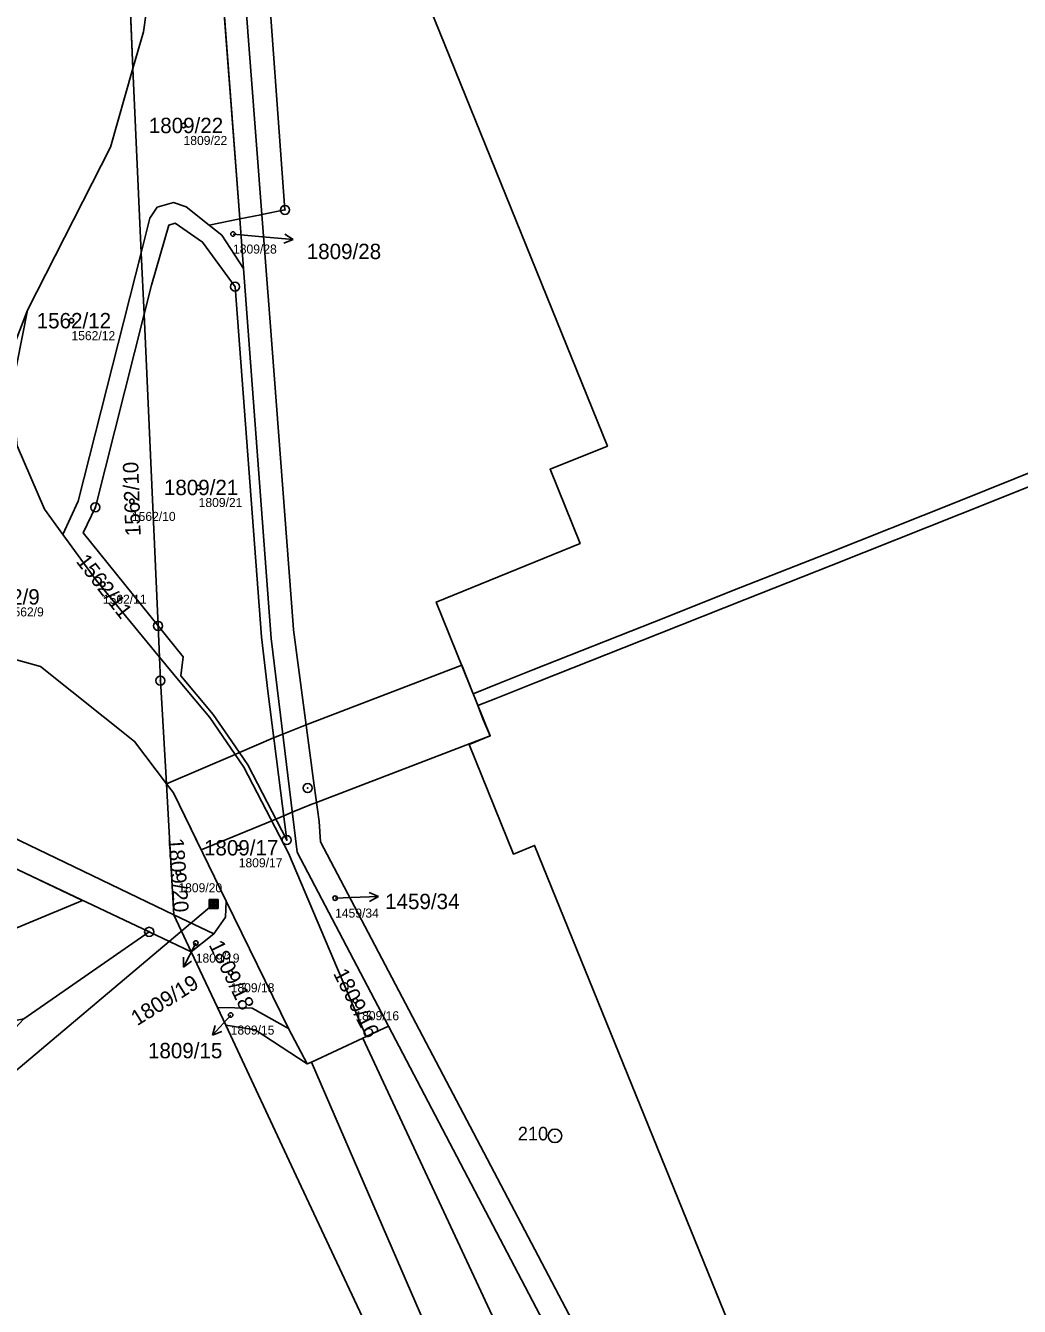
# Model space of a CAD drawing. Extents: x -653098 to -649479, y -997642 to -992666.
# Drawn here: x -650591.8 to -650481.9, y -996003.1 to -995861.6 of the extents above; entities that cross this region are included whole.
import ezdxf

# ---------------------------------------------------------------- set-up
doc = ezdxf.new("R2010")
doc.units = 0
for name, color, linetype in [('Definiční body', 7, 'Continuous'), ('Hranice parcel', 7, 'Continuous'), ('Parcelní čísla', 7, 'Continuous'), ('Polygon budovy', 7, 'Continuous'), ('Polygon parcely', 7, 'Continuous'), ('Pop  PČ popisy', 7, 'Continuous'), ('Poz předměty', 7, 'Continuous'), ('Vnitřní kresba', 7, 'Continuous'), ('Věcná břemena k části', 7, 'Continuous'), ('Značky bodu BP', 7, 'Continuous')]:
    doc.layers.add(name, color=color, linetype=linetype)

msp = doc.modelspace()

# ---------------------------------------------------------------- linework, layer by layer
at = {"layer": 'Definiční body'}
for centre in [(-650574.31, -995872.64), (-650568.84, -995884.64), (-650586.7, -995894.21), (-650572.64, -995912.64), (-650580.02, -995914.18), (-650583.23, -995923.33), (-650568.21, -995952.45), (-650574.88, -995955.21), (-650557.56, -995958.01), (-650572.96, -995962.98), (-650569.1, -995966.26), (-650555.32, -995969.35), (-650569.1, -995970.93)]:
    msp.add_circle(centre, 0.25, dxfattribs=at)
at = {"layer": 'Hranice parcel'}
for p, q in [((-650579.91, -995866.35), (-650580.62, -995849.14)), ((-650570.56, -995850.35), (-650568.1, -995882.97)), ((-650578.99, -995886.7), (-650579.91, -995866.35)), ((-650571.49, -995883.65), (-650568.1, -995882.97)), ((-650567.69, -995888.43), (-650568.1, -995882.97)), ((-650578.68, -995893.49), (-650578.99, -995886.7)), ((-650577.12, -995927.93), (-650578.68, -995893.49)), ((-650576.97, -995931.38), (-650577.12, -995927.93)), ((-650569.59, -995958.36), (-650562.72, -995972.4)), ((-650573.45, -995963.94), (-650575.37, -995959.87)), ((-650575.37, -995959.87), (-650570.95, -995961.95)), ((-650578.11, -995961.74), (-650591.97, -995971.36)), ((-650573.45, -995963.94), (-650578.11, -995961.74)), ((-650573.45, -995963.94), (-650570.95, -995961.95)), ((-650570.56, -995970.09), (-650573.45, -995963.94)), ((-650569.64, -995972.06), (-650570.56, -995970.09)), ((-650562.72, -995972.4), (-650560.63, -995976.34)), ((-650551.67, -995972.15), (-650554.13, -995973.3))]:
    msp.add_line(p, q, dxfattribs=at)
for points in [[(-650567.46, -995822.1), (-650563.1, -995881.97), (-650565.65, -995882.48)], [(-650483.68, -996101.64), (-650486.8, -996103.02), (-650490.85, -996093.04), (-650487.15, -996091.51), (-650490.26, -996083.95), (-650490.71, -996082.84), (-650491.38, -996083.19), (-650503.44, -996053.58), (-650495.49, -996050.49), (-650504.73, -996028.19), (-650507.25, -996029.22), (-650509.14, -996024.58), (-650506.57, -996023.42), (-650535.51, -995952.19), (-650537.85, -995953.14), (-650542.75, -995941.04), (-650540.42, -995940.1), (-650546.38, -995925.3), (-650530.48, -995918.82), (-650533.79, -995910.62), (-650527.46, -995908.06), (-650551.58, -995848.53)], [(-650579.91, -995866.35), (-650578.74, -995862.28), (-650577.04, -995850.17)], [(-650591.56, -995893.05), (-650582.39, -995875.04), (-650579.91, -995866.35)], [(-650578.99, -995886.7), (-650578.02, -995882.89), (-650577.24, -995881.68), (-650575.41, -995881.17), (-650574.03, -995881.65), (-650571.49, -995883.65)], [(-650577.12, -995927.93), (-650574.37, -995931.35), (-650574.61, -995933.46), (-650571.04, -995937.72), (-650569.05, -995940.61), (-650567.2, -995943.3), (-650562.9, -995951.6), (-650565.01, -995935.14), (-650565.7, -995929.13), (-650568.61, -995890.46), (-650572.2, -995885.52), (-650575.25, -995883.45), (-650575.92, -995883.65), (-650577.87, -995890.29), (-650578.68, -995893.49)], [(-650565.65, -995882.48), (-650565.75, -995882.5), (-650568.1, -995882.97)], [(-650559.33, -995949.54), (-650559.86, -995945.56), (-650562.15, -995928.37), (-650562.19, -995927.82), (-650564.74, -995894.37), (-650565.65, -995882.48)], [(-650567.69, -995888.43), (-650570.07, -995884.77), (-650571.49, -995883.65)], [(-650587.67, -995917.82), (-650585.95, -995914.15), (-650578.99, -995886.7)], [(-650551.67, -995972.15), (-650561.77, -995952.92), (-650564.63, -995929.31), (-650567.69, -995888.43)], [(-650613.74, -995939.56), (-650605.93, -995926.03), (-650597.84, -995909.42), (-650591.56, -995893.05)], [(-650587.67, -995917.82), (-650589.69, -995915.05), (-650592.7, -995908.04), (-650593.34, -995902.01), (-650591.56, -995893.05)], [(-650577.12, -995927.93), (-650585.39, -995917.66), (-650584.06, -995914.83), (-650578.68, -995893.49)], [(-650576.97, -995931.38), (-650583.96, -995922.89), (-650587.67, -995917.82)], [(-650576.2, -995945.38), (-650579.72, -995940.69), (-650590.11, -995932.41), (-650596.4, -995930.69), (-650602.05, -995931.13), (-650609.53, -995934.44), (-650613.74, -995939.56)], [(-650576.2, -995945.38), (-650576.87, -995933.98), (-650576.97, -995931.38)], [(-650576.97, -995931.38), (-650574.69, -995934.14), (-650571.42, -995938.04), (-650567.63, -995943.55), (-650562.72, -995953.05), (-650554.13, -995973.3)], [(-650575.37, -995959.87), (-650608.41, -995944), (-650610.43, -995943.86), (-650611.96, -995945.87), (-650628.76, -995975.13), (-650648.35, -996007.09), (-650662.99, -996034.56), (-650671.68, -996054.53), (-650676.6, -996068.37), (-650679.44, -996078.12), (-650683.79, -996097.9), (-650686.06, -996119.41), (-650686.27, -996132.3), (-650684.64, -996153.85), (-650680.81, -996173.83), (-650676.67, -996188.65), (-650668.33, -996210.53), (-650657.86, -996232.42), (-650644.24, -996256.86), (-650595.14, -996338.86), (-650574.61, -996373.71), (-650564.87, -996393.33), (-650559.65, -996405.6)], [(-650575.37, -995959.87), (-650575.56, -995956.68), (-650576.2, -995945.38)], [(-650576.2, -995945.38), (-650575.43, -995946.39), (-650569.59, -995958.36)], [(-650578.11, -995961.74), (-650609.82, -995946.76), (-650623.71, -995970.96), (-650628.6, -995978.79)], [(-650530.58, -996006.14), (-650559.17, -995951.79), (-650559.33, -995949.54)], [(-650570.95, -995961.95), (-650569.66, -995960.11), (-650569.59, -995958.36)], [(-650570.56, -995970.09), (-650566.73, -995970.18), (-650562.72, -995972.4)], [(-650560.63, -995976.34), (-650566.4, -995972.57), (-650569.64, -995972.06)], [(-650550.61, -996012.64), (-650561.85, -995988.7), (-650569.64, -995972.06)], [(-650526.6, -996026.12), (-650532.16, -996009.34), (-650551.67, -995972.15)], [(-650554.13, -995973.3), (-650554.48, -995973.47), (-650560.17, -995976.13), (-650560.63, -995976.34)]]:
    msp.add_lwpolyline(points, dxfattribs=at)
at = {"layer": 'Polygon budovy'}
msp.add_lwpolyline([(-650551.58, -995848.53), (-650527.46, -995908.06), (-650533.79, -995910.62), (-650530.48, -995918.82), (-650546.38, -995925.3), (-650540.42, -995940.1), (-650542.75, -995941.04), (-650537.85, -995953.14), (-650535.51, -995952.19), (-650506.57, -996023.42), (-650509.14, -996024.58), (-650507.25, -996029.22), (-650504.73, -996028.19), (-650495.49, -996050.49), (-650503.44, -996053.58), (-650491.38, -996083.19), (-650490.71, -996082.84), (-650490.26, -996083.95), (-650487.15, -996091.51), (-650483.19, -996101.44), (-650483.68, -996101.64), (-650469.99, -996135.47)], dxfattribs=at)
at = {"layer": 'Polygon parcely'}
for points in [[(-650575.7, -995708.8), (-650580.13, -995710.2), (-650581.45, -995682.69), (-650582.53, -995660.22), (-650583.18, -995647.4), (-650584.19, -995627.71), (-650586.55, -995610.15), (-650588.15, -995593.87), (-650589.2, -995583.21), (-650591.63, -995584.64), (-650589.5, -995601.73), (-650586.65, -995627.98), (-650585.22, -995660.47), (-650582.82, -995710.58), (-650580.58, -995720.11), (-650576.95, -995766.15), (-650576.16, -995776.02), (-650570.56, -995850.35), (-650568.1, -995882.97), (-650565.75, -995882.5), (-650565.65, -995882.48), (-650563.1, -995881.97), (-650567.46, -995822.1), (-650574.69, -995722.68)], [(-650578.03, -995835.54), (-650577.27, -995805.8), (-650577.69, -995784.09), (-650578.12, -995776.28), (-650578.68, -995766.26), (-650579.69, -995766.33), (-650584.99, -995766.68), (-650586.44, -995766.78), (-650585.77, -995777.3), (-650584.67, -995792.68), (-650580.62, -995849.14), (-650579.91, -995866.35), (-650578.74, -995862.28), (-650577.04, -995850.17), (-650578.53, -995841.16)], [(-650582.39, -995875.04), (-650579.91, -995866.35), (-650580.62, -995849.14), (-650592.96, -995857.21), (-650597.71, -995875.16), (-650603.41, -995891.2), (-650609.05, -995904.27), (-650617.29, -995921.46), (-650625.49, -995936.78), (-650637.8, -995952.77), (-650649.7, -995974.3), (-650651.11, -995980.26), (-650651.68, -995983.52), (-650651.5, -995983.53), (-650644.58, -995992.04), (-650632.8, -995972.81), (-650613.74, -995939.56), (-650605.93, -995926.03), (-650597.84, -995909.42), (-650591.56, -995893.05)], [(-650579.91, -995866.35), (-650578.99, -995886.7), (-650578.02, -995882.89), (-650577.24, -995881.68), (-650575.41, -995881.17), (-650574.03, -995881.65), (-650571.49, -995883.65), (-650568.1, -995882.97), (-650570.56, -995850.35), (-650573.85, -995850.6), (-650577.04, -995850.17), (-650578.74, -995862.28)], [(-650587.67, -995917.82), (-650585.95, -995914.15), (-650578.99, -995886.7), (-650579.91, -995866.35), (-650582.39, -995875.04), (-650591.56, -995893.05), (-650593.34, -995902.01), (-650592.7, -995908.04), (-650589.69, -995915.05)], [(-650564.63, -995929.31), (-650567.69, -995888.43), (-650570.07, -995884.77), (-650571.49, -995883.65), (-650574.03, -995881.65), (-650575.41, -995881.17), (-650577.24, -995881.68), (-650578.02, -995882.89), (-650578.99, -995886.7), (-650578.68, -995893.49), (-650577.87, -995890.29), (-650575.92, -995883.65), (-650575.25, -995883.45), (-650572.2, -995885.52), (-650568.61, -995890.46), (-650565.7, -995929.13), (-650565.01, -995935.14), (-650562.9, -995951.6), (-650567.2, -995943.3), (-650569.05, -995940.61), (-650571.04, -995937.72), (-650574.61, -995933.46), (-650574.37, -995931.35), (-650577.12, -995927.93), (-650576.97, -995931.38), (-650574.69, -995934.14), (-650571.42, -995938.04), (-650567.63, -995943.55), (-650562.72, -995953.05), (-650554.13, -995973.3), (-650551.67, -995972.15), (-650561.77, -995952.92)], [(-650574.61, -995933.46), (-650571.04, -995937.72), (-650569.05, -995940.61), (-650567.2, -995943.3), (-650562.9, -995951.6), (-650565.01, -995935.14), (-650565.7, -995929.13), (-650568.61, -995890.46), (-650572.2, -995885.52), (-650575.25, -995883.45), (-650575.92, -995883.65), (-650577.87, -995890.29), (-650578.68, -995893.49), (-650577.12, -995927.93), (-650574.37, -995931.35)], [(-650568.1, -995882.97), (-650571.49, -995883.65), (-650570.07, -995884.77), (-650567.69, -995888.43)], [(-650562.15, -995928.37), (-650562.19, -995927.82), (-650564.74, -995894.37), (-650565.65, -995882.48), (-650565.75, -995882.5), (-650568.1, -995882.97), (-650567.69, -995888.43), (-650564.63, -995929.31), (-650561.77, -995952.92), (-650551.67, -995972.15), (-650532.16, -996009.34), (-650526.6, -996026.12), (-650519.24, -996023.01), (-650521.6, -996015.93), (-650530.58, -996006.14), (-650559.17, -995951.79), (-650559.33, -995949.54), (-650559.86, -995945.56)], [(-650585.39, -995917.66), (-650584.06, -995914.83), (-650578.68, -995893.49), (-650578.99, -995886.7), (-650585.95, -995914.15), (-650587.67, -995917.82), (-650583.96, -995922.89), (-650576.97, -995931.38), (-650577.12, -995927.93)], [(-650576.87, -995933.98), (-650576.97, -995931.38), (-650583.96, -995922.89), (-650587.67, -995917.82), (-650589.69, -995915.05), (-650592.7, -995908.04), (-650593.34, -995902.01), (-650591.56, -995893.05), (-650597.84, -995909.42), (-650605.93, -995926.03), (-650613.74, -995939.56), (-650609.53, -995934.44), (-650602.05, -995931.13), (-650596.4, -995930.69), (-650590.11, -995932.41), (-650579.72, -995940.69), (-650576.2, -995945.38)], [(-650578.68, -995893.49), (-650584.06, -995914.83), (-650585.39, -995917.66), (-650577.12, -995927.93)], [(-650575.43, -995946.39), (-650569.59, -995958.36), (-650562.72, -995972.4), (-650560.63, -995976.34), (-650560.17, -995976.13), (-650554.48, -995973.47), (-650554.13, -995973.3), (-650562.72, -995953.05), (-650567.63, -995943.55), (-650571.42, -995938.04), (-650574.69, -995934.14), (-650576.97, -995931.38), (-650576.87, -995933.98), (-650576.2, -995945.38)], [(-650569.66, -995960.11), (-650569.59, -995958.36), (-650575.43, -995946.39), (-650576.2, -995945.38), (-650575.56, -995956.68), (-650575.37, -995959.87), (-650570.95, -995961.95)], [(-650623.71, -995970.96), (-650628.6, -995978.79), (-650591.97, -995971.36), (-650578.11, -995961.74), (-650609.82, -995946.76)], [(-650570.56, -995970.09), (-650566.73, -995970.18), (-650562.72, -995972.4), (-650569.59, -995958.36), (-650569.66, -995960.11), (-650570.95, -995961.95), (-650573.45, -995963.94)], [(-650573.45, -995963.94), (-650570.95, -995961.95), (-650575.37, -995959.87)], [(-650569.64, -995972.06), (-650566.4, -995972.57), (-650560.63, -995976.34), (-650562.72, -995972.4), (-650566.73, -995970.18), (-650570.56, -995970.09)]]:
    msp.add_lwpolyline(points, close=True, dxfattribs=at)
for points in [[(-650567.46, -995822.1), (-650563.1, -995881.97), (-650565.65, -995882.48), (-650564.74, -995894.37), (-650562.19, -995927.82), (-650562.15, -995928.37), (-650559.86, -995945.56), (-650559.33, -995949.54), (-650559.17, -995951.79), (-650530.58, -996006.14), (-650521.6, -996015.93), (-650519.24, -996023.01), (-650526.6, -996026.12), (-650521.42, -996041.77), (-650516.01, -996051.54), (-650502.13, -996088.25), (-650487.89, -996125.93), (-650485.21, -996134.21), (-650478.6, -996154.59)], [(-650551.58, -995848.53), (-650527.46, -995908.06), (-650533.79, -995910.62), (-650530.48, -995918.82), (-650546.38, -995925.3), (-650540.42, -995940.1), (-650542.75, -995941.04), (-650537.85, -995953.14), (-650535.51, -995952.19), (-650506.57, -996023.42), (-650509.14, -996024.58), (-650507.25, -996029.22), (-650504.73, -996028.19), (-650495.49, -996050.49), (-650503.44, -996053.58), (-650491.38, -996083.19), (-650490.71, -996082.84), (-650490.26, -996083.95), (-650487.15, -996091.51), (-650490.85, -996093.04), (-650486.8, -996103.02), (-650483.68, -996101.64), (-650469.99, -996135.47)], [(-650469.99, -996135.47), (-650483.68, -996101.64), (-650486.8, -996103.02), (-650490.85, -996093.04), (-650487.15, -996091.51), (-650490.26, -996083.95), (-650490.71, -996082.84), (-650491.38, -996083.19), (-650503.44, -996053.58), (-650495.49, -996050.49), (-650504.73, -996028.19), (-650507.25, -996029.22), (-650509.14, -996024.58), (-650506.57, -996023.42), (-650535.51, -995952.19), (-650537.85, -995953.14), (-650542.75, -995941.04), (-650540.42, -995940.1), (-650546.38, -995925.3), (-650530.48, -995918.82), (-650533.79, -995910.62), (-650527.46, -995908.06), (-650551.58, -995848.53)], [(-650608.41, -995944), (-650575.37, -995959.87), (-650575.56, -995956.68), (-650576.2, -995945.38), (-650579.72, -995940.69), (-650590.11, -995932.41), (-650596.4, -995930.69)], [(-650609.82, -995946.76), (-650578.11, -995961.74), (-650573.45, -995963.94), (-650575.37, -995959.87), (-650608.41, -995944)], [(-650518.45, -996096.89), (-650542.34, -996030.24), (-650545.5, -996023.51), (-650554.17, -996027.12), (-650558.76, -996016.05), (-650550.61, -996012.64), (-650561.85, -995988.7), (-650569.64, -995972.06), (-650570.56, -995970.09), (-650573.45, -995963.94), (-650578.11, -995961.74), (-650591.97, -995971.36), (-650613.32, -995994.3), (-650628.63, -996012.28), (-650646.03, -996031.62), (-650642.68, -996034.99), (-650647.53, -996039), (-650651.34, -996036.56), (-650666.88, -996050.67), (-650651.26, -996076.29), (-650644.52, -996087)], [(-650503.9, -996089.19), (-650521.42, -996041.77), (-650526.6, -996026.12), (-650532.16, -996009.34), (-650551.67, -995972.15), (-650554.13, -995973.3), (-650554.48, -995973.47), (-650560.17, -995976.13), (-650560.63, -995976.34), (-650566.4, -995972.57), (-650569.64, -995972.06), (-650561.85, -995988.7), (-650550.61, -996012.64), (-650549.98, -996012.38), (-650548.27, -996016.48), (-650547.31, -996016.08), (-650546.4, -996018.28), (-650547.35, -996018.67), (-650545.37, -996023.45), (-650545.5, -996023.51), (-650542.34, -996030.24), (-650518.45, -996096.89)]]:
    msp.add_lwpolyline(points, dxfattribs=at)
at = {"layer": 'Pop  PČ popisy'}
for p, q in [((-650568.84, -995884.64), (-650565.17, -995884.97)), ((-650562.18, -995885.23), (-650563.13, -995884.65)), ((-650565.17, -995884.97), (-650562.18, -995885.23)), ((-650562.18, -995885.23), (-650563.22, -995885.64)), ((-650557.56, -995958.01), (-650555.78, -995957.95)), ((-650555.78, -995957.95), (-650552.78, -995957.84)), ((-650552.78, -995957.84), (-650553.8, -995957.38)), ((-650552.78, -995957.84), (-650553.76, -995958.38)), ((-650572.96, -995962.98), (-650574.32, -995965.65)), ((-650574.32, -995965.65), (-650574.31, -995964.53)), ((-650574.32, -995965.65), (-650573.42, -995964.99)), ((-650569.1, -995970.93), (-650571.11, -995973.16)), ((-650571.11, -995973.16), (-650570.81, -995972.08)), ((-650571.11, -995973.16), (-650570.07, -995972.75))]:
    msp.add_line(p, q, dxfattribs=at)
at = {"layer": 'Poz předměty'}
for p, q in [((-650571.48, -995958.15), (-650570.48, -995958.15)), ((-650571.48, -995959.15), (-650571.48, -995958.15)), ((-650571.48, -995958.35), (-650570.48, -995958.35)), ((-650571.28, -995959.15), (-650571.28, -995958.15)), ((-650571.08, -995959.15), (-650571.08, -995958.15)), ((-650570.88, -995959.15), (-650570.88, -995958.15)), ((-650570.68, -995959.15), (-650570.68, -995958.15)), ((-650570.48, -995959.15), (-650570.48, -995958.15)), ((-650613.32, -995994.3), (-650570.98, -995958.65)), ((-650571.48, -995958.55), (-650570.48, -995958.55)), ((-650571.48, -995958.75), (-650570.48, -995958.75)), ((-650571.48, -995958.95), (-650570.48, -995958.95)), ((-650571.48, -995959.15), (-650570.48, -995959.15))]:
    msp.add_line(p, q, dxfattribs=at)
at = {"layer": 'Vnitřní kresba'}
for p, q in [((-650568.27, -995848.11), (-650565.65, -995882.48)), ((-650554.48, -995973.47), (-650535.02, -996015.18)), ((-650560.17, -995976.13), (-650539.37, -996024.1))]:
    msp.add_line(p, q, dxfattribs=at)
at = {"layer": 'Věcná břemena k části'}
msp.add_lwpolyline([(-650472.39, -995907.65), (-650488.99, -995914.29), (-650503.25, -995919.97), (-650512.76, -995923.71), (-650522.24, -995927.47), (-650535.72, -995932.8), (-650539.38, -995934.27), (-650542.3, -995935.44), (-650543.57, -995932.26), (-650560.75, -995938.88), (-650563.35, -995939.88), (-650564.35, -995940.31), (-650568.14, -995941.93), (-650568.61, -995942.13), (-650576.2, -995945.38), (-650575.43, -995946.39), (-650572.36, -995952.68), (-650564.57, -995949.47), (-650564.1, -995949.28), (-650563.24, -995948.92), (-650562.3, -995948.53), (-650560.3, -995947.71), (-650559.61, -995947.44), (-650555.48, -995945.85), (-650540.42, -995940.1), (-650541.23, -995938.21), (-650541.77, -995936.74), (-650539.8, -995935.95), (-650535.2, -995934.1), (-650521.72, -995928.77), (-650512.24, -995925.01), (-650502.73, -995921.27), (-650488.47, -995915.59), (-650471.87, -995908.95)], dxfattribs=at)
msp.add_lwpolyline([(-650637.12, -995992.44), (-650640.26, -995997.48), (-650642.34, -996000.88), (-650637.62, -996000.84), (-650631.5, -996000.79), (-650629.88, -996000.24), (-650628.17, -995999.22), (-650625.19, -995994.16), (-650618.35, -995982.86), (-650613.91, -995975.81), (-650609.23, -995968.39), (-650602.87, -995965.5), (-650585.48, -995958.26), (-650595.72, -995953.42), (-650606.22, -995957.8), (-650613.07, -995960.9), (-650613.87, -995961.34), (-650615.14, -995962.19), (-650616.02, -995963.41), (-650625.3, -995978.12), (-650632.41, -995989.86), (-650633.91, -995992.41)], close=True, dxfattribs=at)
at = {"layer": 'Značky bodu BP'}
for centre, radius in [((-650563.1, -995881.97), 0.5), ((-650563.1, -995881.97), 0.0303), ((-650568.61, -995890.46), 0.5), ((-650568.61, -995890.46), 0.0303), ((-650584.06, -995914.83), 0.5), ((-650584.06, -995914.83), 0.0303), ((-650577.12, -995927.93), 0.5), ((-650577.12, -995927.93), 0.0303), ((-650576.87, -995933.98), 0.5), ((-650576.87, -995933.98), 0.0303), ((-650560.59, -995945.85), 0.5), ((-650560.59, -995945.85), 0.0303), ((-650562.9, -995951.6), 0.5), ((-650562.9, -995951.6), 0.0303), ((-650578.11, -995961.74), 0.5), ((-650578.11, -995961.74), 0.0303), ((-650533.26, -995984.28), 0.75), ((-650533.26, -995984.28), 0.03)]:
    msp.add_circle(centre, radius, dxfattribs=at)

# ---------------------------------------------------------------- texts
at = {"layer": 'Definiční body'}
for s, p in [('1809/22', (-650574.31, -995874.8)), ('1809/28', (-650568.84, -995886.8)), ('1562/12', (-650586.7, -995896.37)), ('1809/21', (-650572.64, -995914.8)), ('1562/10', (-650580.02, -995916.34)), ('1562/11', (-650583.23, -995925.49)), ('1562/9', (-650593.85, -995926.89)), ('1809/17', (-650568.21, -995954.61)), ('1809/20', (-650574.88, -995957.37)), ('1459/34', (-650557.56, -995960.17)), ('1809/19', (-650572.96, -995965.14)), ('1809/18', (-650569.1, -995968.42)), ('1809/16', (-650555.32, -995971.51)), ('1809/15', (-650569.1, -995973.09))]:
    msp.add_text(s, height=1, dxfattribs=at).set_placement(p)
at = {"layer": 'Parcelní čísla'}
for s, p in [('1809/22', (-650578.15, -995873.49)), ('1809/28', (-650560.69, -995887.41)), ('1562/12', (-650590.54, -995895.06)), ('1809/21', (-650576.48, -995913.49)), ('1562/9', (-650597.16, -995925.58)), ('1809/17', (-650572.05, -995953.3)), ('1459/34', (-650552.03, -995959.23)), ('1809/15', (-650578.24, -995975.71))]:
    msp.add_text(s, height=1.7, dxfattribs=at).set_placement(p)
for s, rotation, p in [('1562/10', 92, (-650579.04, -995917.99)), ('1562/11', 308, (-650586.26, -995920.83)), ('1809/20', 274, (-650575.99, -995951.44)), ('1809/18', 296, (-650571.55, -995963.18)), ('1809/19', 32, (-650579.44, -995972.18)), ('1809/16', 297, (-650557.82, -995966.32))]:
    msp.add_text(s, height=1.7, rotation=rotation, dxfattribs=at).set_placement(p)
at = {"layer": 'Značky bodu BP'}
msp.add_text('210', height=1.5, dxfattribs=at).set_placement((-650537.36, -995984.78))

doc.saveas('drawing.dxf')
